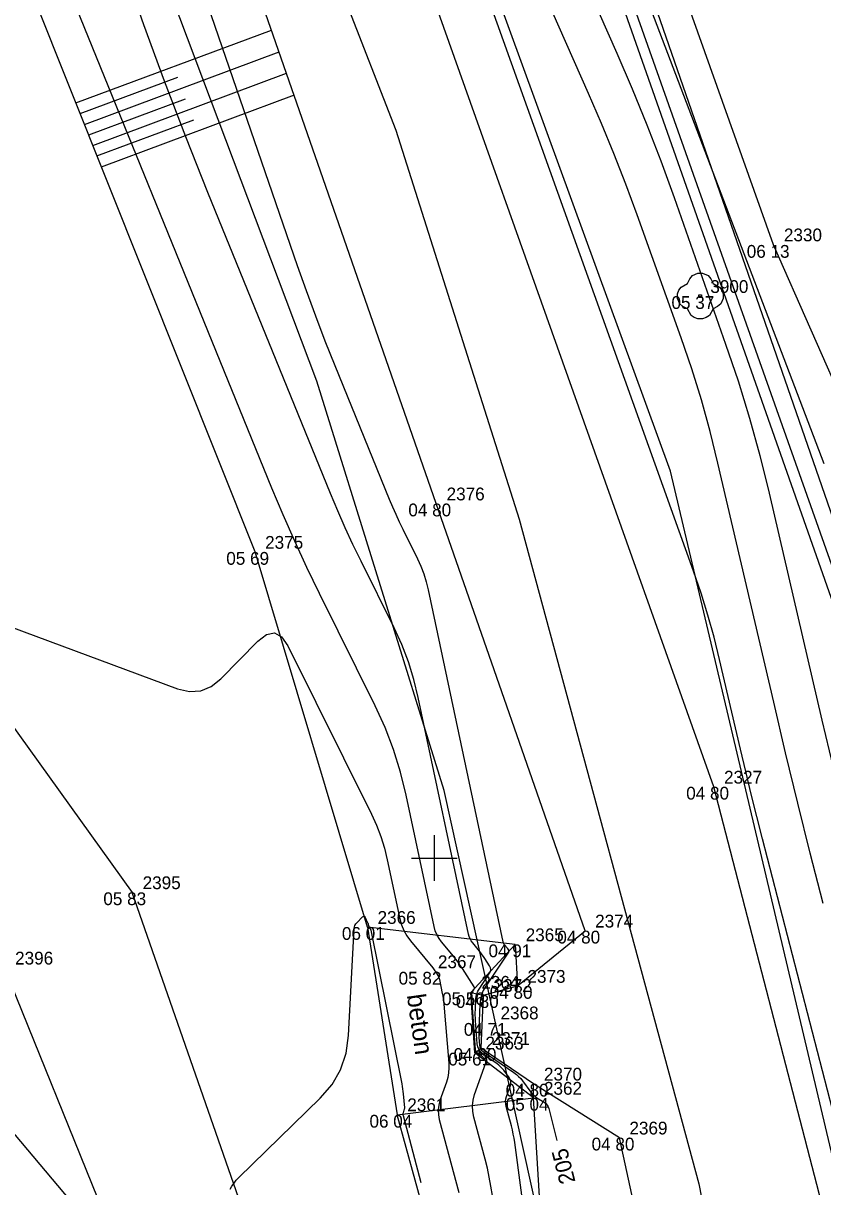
# Model space of a CAD drawing. Extents: x -703403 to -701924, y -1022520 to -1021856.
# Drawn here: x -702458.99 to -702441.5, y -1022232.19 to -1022206.73 of the extents above; entities that cross this region are included whole.
import ezdxf

# ---------------------------------------------------------------- set-up
doc = ezdxf.new("R2010")
doc.units = 0
for name, color, linetype in [('Ex_Contour Labels', 7, 'Continuous'), ('Ex_Major Contours', 7, 'Continuous'), ('Ex_Minor Contours', 7, 'Continuous'), ('Z_betonova_konstrukce', 7, 'Continuous'), ('Z_body', 7, 'Continuous'), ('Z_body_cisla', 7, 'Continuous'), ('Z_body_vysky_redukovane', 7, 'Continuous'), ('Z_cesta', 7, 'Continuous'), ('Z_hektometricka_sit', 7, 'Continuous'), ('Z_hrany_paty', 7, 'Continuous'), ('Z_katastr_hranice', 7, 'Continuous'), ('Z_pole_rozhranni', 7, 'Continuous'), ('Z_popisy', 7, 'Continuous'), ('Z_technicke_srafy', 7, 'Continuous'), ('Z_vodni_tok', 7, 'Continuous'), ('Z_zelen_jednotliva', 7, 'Continuous')]:
    doc.layers.add(name, color=color, linetype=linetype)

# ---------------------------------------------------------------- blocks, each defined once
blk = doc.blocks.new('POINT_DISPLAY')
blk.add_line((0, 0), (0, 0))
blk = doc.blocks.new('Z24')
for p, q in [((-0.42, 0.2), (-0.28, 0.28)), ((-0.28, 0.28), (-0.23, 0.38)), ((-0.23, 0.38), (-0.17, 0.45)), ((-0.17, 0.45), (-0.05, 0.5)), ((-0.05, 0.5), (0.05, 0.5)), ((0.05, 0.5), (0.17, 0.45)), ((0.17, 0.45), (0.23, 0.38)), ((0.23, 0.38), (0.28, 0.28)), ((0.28, 0.28), (0.42, 0.2)), ((-0.5, 0.05), (-0.47, 0.13)), ((-0.5, -0.05), (-0.5, 0.05)), ((-0.47, 0.13), (-0.42, 0.2)), ((-0.03, -0.03), (-0.03, 0.03)), ((-0.03, 0.03), (0.03, 0.03)), ((0.03, 0.03), (0.03, -0.03)), ((0.42, 0.2), (0.47, 0.13)), ((0.47, 0.13), (0.5, 0.05)), ((0.5, 0.05), (0.5, -0.05)), ((-0.45, -0.17), (-0.5, -0.05)), ((-0.38, -0.23), (-0.45, -0.17)), ((-0.28, -0.28), (-0.38, -0.23)), ((0.03, -0.03), (-0.03, -0.03)), ((0.38, -0.23), (0.28, -0.28)), ((0.45, -0.17), (0.38, -0.23)), ((0.5, -0.05), (0.45, -0.17)), ((-0.2, -0.42), (-0.28, -0.28)), ((-0.13, -0.47), (-0.2, -0.42)), ((-0.05, -0.5), (-0.13, -0.47)), ((0.05, -0.5), (-0.05, -0.5)), ((0.13, -0.47), (0.05, -0.5)), ((0.2, -0.42), (0.13, -0.47)), ((0.28, -0.28), (0.2, -0.42))]:
    blk.add_line(p, q)

msp = doc.modelspace()

# ---------------------------------------------------------------- linework, layer by layer
at = {"layer": 'Ex_Major Contours'}
for points in [[(-702440.708, -1022219.185), (-702445.792, -1022204.523), (-702446.059, -1022203.762), (-702446.33, -1022203.004), (-702446.606, -1022202.246), (-702446.888, -1022201.491), (-702448.022, -1022198.473), (-702448.304, -1022197.718), (-702448.585, -1022196.962), (-702448.863, -1022196.206), (-702449.139, -1022195.449), (-702451.215, -1022189.722)], [(-702458.018, -1022197.431), (-702452.997, -1022212.027), (-702452.803, -1022212.58), (-702452.601, -1022213.13), (-702452.391, -1022213.677), (-702452.174, -1022214.221), (-702450.986, -1022217.144), (-702450.916, -1022217.31), (-702450.844, -1022217.475), (-702450.768, -1022217.639), (-702450.689, -1022217.802), (-702450.368, -1022218.449), (-702450.294, -1022218.612), (-702450.229, -1022218.78), (-702450.176, -1022218.951), (-702450.133, -1022219.126), (-702448.5, -1022226.83), (-702448.497, -1022226.844), (-702448.491, -1022226.857), (-702448.484, -1022226.87), (-702448.476, -1022226.882), (-702448.436, -1022226.93), (-702448.428, -1022226.94), (-702448.42, -1022226.95), (-702448.413, -1022226.96), (-702448.406, -1022226.971), (-702448.378, -1022227.014), (-702448.373, -1022227.025), (-702448.371, -1022227.035), (-702448.373, -1022227.046), (-702448.378, -1022227.057), (-702448.875, -1022227.806), (-702448.928, -1022227.897), (-702448.966, -1022227.993), (-702448.991, -1022228.093), (-702449.003, -1022228.198), (-702449.027, -1022228.752), (-702449.028, -1022228.796), (-702449.028, -1022228.839), (-702449.027, -1022228.882), (-702449.024, -1022228.925), (-702449.011, -1022229.098), (-702449.004, -1022229.139), (-702448.988, -1022229.175), (-702448.965, -1022229.207), (-702448.933, -1022229.234), (-702448.256, -1022229.697), (-702448.203, -1022229.737), (-702448.154, -1022229.78), (-702448.108, -1022229.827), (-702448.067, -1022229.879), (-702447.885, -1022230.124), (-702447.856, -1022230.16), (-702447.824, -1022230.192), (-702447.789, -1022230.221), (-702447.752, -1022230.248), (-702447.595, -1022230.346), (-702447.559, -1022230.373), (-702447.531, -1022230.405), (-702447.509, -1022230.442), (-702447.494, -1022230.485), (-702447.318, -1022231.179)], [(-702441.174, -1022230.926), (-702442.819, -1022224.576), (-702442.943, -1022224.087), (-702443.065, -1022223.598), (-702443.184, -1022223.108), (-702443.3, -1022222.618), (-702443.757, -1022220.654), (-702443.878, -1022220.165), (-702444.013, -1022219.68), (-702444.162, -1022219.199), (-702444.325, -1022218.722), (-702449.462, -1022204.374)], [(-702454.466, -1022232.249), (-702454.426, -1022232.179), (-702454.381, -1022232.113), (-702454.331, -1022232.05), (-702454.275, -1022231.991), (-702452.493, -1022230.256), (-702452.237, -1022229.959), (-702452.049, -1022229.632), (-702451.927, -1022229.274), (-702451.873, -1022228.886), (-702451.75, -1022226.543), (-702451.745, -1022226.506), (-702451.734, -1022226.473), (-702451.717, -1022226.442), (-702451.694, -1022226.414), (-702451.572, -1022226.289), (-702451.555, -1022226.276), (-702451.54, -1022226.274), (-702451.527, -1022226.281), (-702451.515, -1022226.298), (-702451.457, -1022226.415), (-702451.452, -1022226.424), (-702451.449, -1022226.434), (-702451.446, -1022226.444), (-702451.443, -1022226.453), (-702451.434, -1022226.498), (-702451.432, -1022226.506), (-702451.429, -1022226.513), (-702451.425, -1022226.519), (-702451.421, -1022226.525), (-702451.401, -1022226.55), (-702451.396, -1022226.556), (-702451.393, -1022226.562), (-702451.39, -1022226.569), (-702451.388, -1022226.577), (-702450.712, -1022229.942), (-702450.702, -1022229.997), (-702450.693, -1022230.051), (-702450.686, -1022230.106), (-702450.68, -1022230.162), (-702450.654, -1022230.464), (-702450.654, -1022230.479), (-702450.655, -1022230.493), (-702450.657, -1022230.507), (-702450.662, -1022230.521), (-702450.681, -1022230.577), (-702450.685, -1022230.591), (-702450.686, -1022230.605), (-702450.686, -1022230.62), (-702450.683, -1022230.634), (-702450.29, -1022232.103)], [(-702459.988, -1022230.102), (-702457.163, -1022233.45)]]:
    msp.add_lwpolyline(points, dxfattribs=at)
at = {"layer": 'Ex_Minor Contours'}
for points in [[(-702458.602, -1022180.61), (-702456.2, -1022185.523), (-702455.618, -1022186.715), (-702455.037, -1022187.907), (-702454.456, -1022189.099), (-702453.875, -1022190.292), (-702451.554, -1022195.062), (-702450.979, -1022196.258), (-702450.416, -1022197.458), (-702449.863, -1022198.663), (-702449.322, -1022199.874), (-702446.006, -1022207.378), (-702445.67, -1022208.159), (-702445.349, -1022208.947), (-702445.044, -1022209.741), (-702444.754, -1022210.54), (-702443.625, -1022213.751), (-702443.354, -1022214.557), (-702443.105, -1022215.37), (-702442.878, -1022216.189), (-702442.674, -1022217.015), (-702441.52, -1022221.978), (-702441.281, -1022222.987)], [(-702441.224, -1022219.563), (-702447.102, -1022202.85), (-702447.311, -1022202.274), (-702447.531, -1022201.703), (-702447.762, -1022201.136), (-702448.004, -1022200.573), (-702448.994, -1022198.332), (-702449.244, -1022197.773), (-702449.499, -1022197.216), (-702449.759, -1022196.662), (-702450.025, -1022196.11), (-702455.064, -1022185.752), (-702455.439, -1022184.982), (-702455.814, -1022184.213)], [(-702441.492, -1022225.995), (-702441.773, -1022224.896), (-702442.047, -1022223.796), (-702442.314, -1022222.694), (-702442.574, -1022221.59), (-702443.792, -1022216.355), (-702443.965, -1022215.661), (-702444.156, -1022214.973), (-702444.368, -1022214.29), (-702444.599, -1022213.614), (-702445.564, -1022210.919), (-702445.811, -1022210.248), (-702446.07, -1022209.581), (-702446.342, -1022208.919), (-702446.625, -1022208.262), (-702450.614, -1022199.231)], [(-702448.729, -1022232.384), (-702448.759, -1022232.184), (-702448.795, -1022231.986), (-702448.838, -1022231.788), (-702448.887, -1022231.592), (-702449.134, -1022230.668), (-702449.158, -1022230.544), (-702449.163, -1022230.422), (-702449.149, -1022230.299), (-702449.116, -1022230.178), (-702448.873, -1022229.48), (-702448.87, -1022229.466), (-702448.87, -1022229.452), (-702448.874, -1022229.439), (-702448.881, -1022229.426), (-702448.918, -1022229.377), (-702448.927, -1022229.365), (-702448.938, -1022229.354), (-702448.949, -1022229.344), (-702448.962, -1022229.335), (-702449.052, -1022229.273), (-702449.069, -1022229.258), (-702449.082, -1022229.241), (-702449.091, -1022229.222), (-702449.094, -1022229.2), (-702449.18, -1022228.059), (-702449.181, -1022228.048), (-702449.181, -1022228.036), (-702449.181, -1022228.025), (-702449.181, -1022228.013), (-702449.179, -1022227.968), (-702449.178, -1022227.956), (-702449.175, -1022227.946), (-702449.171, -1022227.935), (-702449.165, -1022227.926), (-702449.127, -1022227.868), (-702449.121, -1022227.856), (-702449.119, -1022227.843), (-702449.121, -1022227.83), (-702449.127, -1022227.817), (-702449.384, -1022227.42), (-702449.43, -1022227.35), (-702449.479, -1022227.282), (-702449.529, -1022227.215), (-702449.581, -1022227.149), (-702449.841, -1022226.834), (-702449.896, -1022226.758), (-702449.942, -1022226.676), (-702449.977, -1022226.59), (-702450.002, -1022226.498), (-702450.611, -1022223.624), (-702450.735, -1022223.119), (-702450.89, -1022222.624), (-702451.075, -1022222.141), (-702451.292, -1022221.668), (-702452.513, -1022219.206), (-702452.788, -1022218.637), (-702453.053, -1022218.064), (-702453.307, -1022217.486), (-702453.551, -1022216.903), (-702458.871, -1022203.819)], [(-702447.514, -1022236.663), (-702448.24, -1022231.224), (-702448.254, -1022231.133), (-702448.271, -1022231.042), (-702448.29, -1022230.952), (-702448.313, -1022230.863), (-702448.426, -1022230.441), (-702448.436, -1022230.384), (-702448.439, -1022230.328), (-702448.432, -1022230.273), (-702448.417, -1022230.217), (-702448.335, -1022229.98), (-702448.324, -1022229.934), (-702448.325, -1022229.889), (-702448.337, -1022229.846), (-702448.361, -1022229.805), (-702448.481, -1022229.643), (-702448.513, -1022229.604), (-702448.547, -1022229.568), (-702448.584, -1022229.535), (-702448.624, -1022229.505), (-702448.921, -1022229.302), (-702448.977, -1022229.255), (-702449.019, -1022229.199), (-702449.046, -1022229.135), (-702449.059, -1022229.063), (-702449.097, -1022228.556), (-702449.101, -1022228.497), (-702449.103, -1022228.438), (-702449.103, -1022228.378), (-702449.101, -1022228.319), (-702449.091, -1022228.083), (-702449.085, -1022228.025), (-702449.071, -1022227.969), (-702449.049, -1022227.916), (-702449.02, -1022227.866), (-702448.791, -1022227.52), (-702448.771, -1022227.48), (-702448.764, -1022227.439), (-702448.77, -1022227.399), (-702448.79, -1022227.358), (-702448.895, -1022227.195), (-702448.922, -1022227.155), (-702448.95, -1022227.116), (-702448.979, -1022227.077), (-702449.009, -1022227.039), (-702449.158, -1022226.858), (-702449.19, -1022226.814), (-702449.217, -1022226.767), (-702449.237, -1022226.717), (-702449.251, -1022226.664), (-702450.349, -1022221.482), (-702450.446, -1022221.089), (-702450.566, -1022220.704), (-702450.71, -1022220.328), (-702450.879, -1022219.96), (-702451.601, -1022218.504), (-702451.778, -1022218.138), (-702451.948, -1022217.77), (-702452.112, -1022217.398), (-702452.268, -1022217.023), (-702454.95, -1022210.428), (-702455.434, -1022209.213), (-702455.902, -1022207.992), (-702456.353, -1022206.764), (-702456.787, -1022205.531)], [(-702459.287, -1022219.929), (-702455.614, -1022221.292), (-702455.352, -1022221.354), (-702455.107, -1022221.339), (-702454.88, -1022221.248), (-702454.669, -1022221.079), (-702453.862, -1022220.253), (-702453.67, -1022220.104), (-702453.495, -1022220.072), (-702453.34, -1022220.156), (-702453.202, -1022220.357), (-702451.374, -1022224.042), (-702451.264, -1022224.283), (-702451.169, -1022224.529), (-702451.09, -1022224.781), (-702451.027, -1022225.039), (-702450.753, -1022226.333), (-702450.718, -1022226.463), (-702450.667, -1022226.586), (-702450.602, -1022226.702), (-702450.523, -1022226.811), (-702450.034, -1022227.405), (-702450.018, -1022227.425), (-702450.003, -1022227.445), (-702449.989, -1022227.465), (-702449.975, -1022227.486), (-702449.921, -1022227.569), (-702449.909, -1022227.591), (-702449.899, -1022227.613), (-702449.891, -1022227.636), (-702449.885, -1022227.66), (-702449.826, -1022227.963), (-702449.815, -1022228.022), (-702449.806, -1022228.08), (-702449.799, -1022228.14), (-702449.793, -1022228.199), (-702449.682, -1022229.489), (-702449.678, -1022229.595), (-702449.686, -1022229.7), (-702449.704, -1022229.803), (-702449.734, -1022229.905), (-702449.875, -1022230.31), (-702449.903, -1022230.412), (-702449.914, -1022230.514), (-702449.91, -1022230.617), (-702449.89, -1022230.72), (-702449.462, -1022232.322)]]:
    msp.add_lwpolyline(points, dxfattribs=at)
at = {"layer": 'Z_betonova_konstrukce'}
for p, q in [((-702448.23, -1022226.89), (-702451.46, -1022226.51)), ((-702451.46, -1022226.51), (-702450.81, -1022230.62)), ((-702449.2, -1022227.94), (-702448.23, -1022226.89)), ((-702448.23, -1022226.89), (-702448.18, -1022227.8)), ((-702449.11, -1022229.26), (-702449.2, -1022227.94)), ((-702449.2, -1022227.94), (-702448.92, -1022228)), ((-702449.11, -1022229.26), (-702448.97, -1022229.16)), ((-702447.83, -1022230.25), (-702449.11, -1022229.26)), ((-702447.83, -1022230.25), (-702447.83, -1022229.94)), ((-702450.81, -1022230.62), (-702447.83, -1022230.25))]:
    msp.add_line(p, q, dxfattribs=at)
at = {"layer": 'Z_cesta'}
for p, q in [((-702460.75, -1022219.99), (-702456.61, -1022225.75)), ((-702453.87, -1022233.6), (-702456.61, -1022225.75)), ((-702459.4, -1022227.41), (-702456.43, -1022234.76))]:
    msp.add_line(p, q, dxfattribs=at)
at = {"layer": 'Z_hektometricka_sit'}
for p, q in [((-702450, -1022224.5), (-702450, -1022225.5)), ((-702450.5, -1022225), (-702449.5, -1022225))]:
    msp.add_line(p, q, dxfattribs=at)
at = {"layer": 'Z_hrany_paty'}
for p, q in [((-702439.27, -1022224.35), (-702448.91, -1022197.06)), ((-702453.92, -1022218.3), (-702461.38, -1022199.59)), ((-702451.46, -1022226.51), (-702453.92, -1022218.3)), ((-702446.47, -1022252.2), (-702447.83, -1022230.25)), ((-702449.88, -1022233.98), (-702450.81, -1022230.62))]:
    msp.add_line(p, q, dxfattribs=at)
at = {"layer": 'Z_katastr_hranice'}
for p, q in [((-702441.47, -1022216.37), (-702450.73, -1022192.06)), ((-702452.57, -1022214.56), (-702457.79, -1022200.7)), ((-702453.66, -1022201.83), (-702450.84, -1022209.07)), ((-702444.83, -1022216.53), (-702449.02, -1022205.03)), ((-702450.84, -1022209.07), (-702448.14, -1022217.58)), ((-702449.78, -1022223.52), (-702452.57, -1022214.56)), ((-702440.22, -1022236.05), (-702444.83, -1022216.53)), ((-702448.14, -1022217.58), (-702444.21, -1022232.13)), ((-702444.9, -1022245.61), (-702449.78, -1022223.52)), ((-702444.21, -1022232.13), (-702441.66, -1022245.13))]:
    msp.add_line(p, q, dxfattribs=at)
at = {"layer": 'Z_pole_rozhranni'}
for p, q in [((-702442.58, -1022211.58), (-702447.84, -1022196.74)), ((-702436.69, -1022224.94), (-702442.58, -1022211.58))]:
    msp.add_line(p, q, dxfattribs=at)
at = {"layer": 'Z_technicke_srafy'}
for p, q in [((-702457.84, -1022208.47), (-702453.56, -1022206.88)), ((-702457.65, -1022208.94), (-702453.39, -1022207.35)), ((-702457.47, -1022209.4), (-702453.23, -1022207.82)), ((-702457.75, -1022208.7), (-702455.61, -1022207.91)), ((-702457.56, -1022209.17), (-702455.44, -1022208.38)), ((-702457.28, -1022209.87), (-702453.06, -1022208.29)), ((-702457.38, -1022209.63), (-702455.26, -1022208.84))]:
    msp.add_line(p, q, dxfattribs=at)
at = {"layer": 'Z_vodni_tok'}
for p, q in [((-702449.96, -1022217.24), (-702457.15, -1022196.52)), ((-702443.88, -1022223.44), (-702452.89, -1022198.1)), ((-702446.7, -1022226.59), (-702449.96, -1022217.24)), ((-702438.49, -1022244.26), (-702443.88, -1022223.44)), ((-702448.18, -1022227.8), (-702446.7, -1022226.59)), ((-702448.97, -1022229.16), (-702448.92, -1022228)), ((-702448.92, -1022228), (-702448.18, -1022227.8)), ((-702447.83, -1022229.94), (-702448.97, -1022229.16)), ((-702445.95, -1022231.12), (-702447.83, -1022229.94)), ((-702441.57, -1022251.1), (-702445.95, -1022231.12))]:
    msp.add_line(p, q, dxfattribs=at)

# ---------------------------------------------------------------- block references
at = {"layer": 'Z_body'}
for p in [(-702442.58, -1022211.58), (-702444.18, -1022212.7), (-702449.96, -1022217.24), (-702453.92, -1022218.3), (-702443.88, -1022223.44), (-702456.61, -1022225.75), (-702451.46, -1022226.51), (-702446.7, -1022226.59), (-702448.23, -1022226.89), (-702450.15, -1022227.49), (-702449.2, -1022227.94), (-702448.92, -1022228), (-702448.18, -1022227.8), (-702448.77, -1022228.61), (-702449.11, -1022229.26), (-702448.97, -1022229.16), (-702447.83, -1022229.94), (-702447.83, -1022230.25), (-702450.81, -1022230.62), (-702445.95, -1022231.12)]:
    msp.add_blockref('POINT_DISPLAY', p, dxfattribs=at)
at = {"layer": 'Z_zelen_jednotliva'}
msp.add_blockref('Z24', (-702444.18, -1022212.7), dxfattribs=at)

# ---------------------------------------------------------------- texts
at = {"layer": 'Ex_Contour Labels'}
msp.add_text('205', height=0.35, rotation=104.2548, dxfattribs=at).set_placement((-702446.907, -1022232.083))
at = {"layer": 'Z_body_cisla'}
for s, p in [('2330', (-702442.35, -1022211.5)), ('3900', (-702443.96, -1022212.63)), ('2376', (-702449.73, -1022217.17)), ('2375', (-702453.7, -1022218.23)), ('2327', (-702443.66, -1022223.37)), ('2395', (-702456.38, -1022225.68)), ('2366', (-702451.24, -1022226.44)), ('2374', (-702446.48, -1022226.52)), ('2365', (-702448, -1022226.82)), ('2396', (-702459.17, -1022227.33)), ('2367', (-702449.92, -1022227.41)), ('2373', (-702447.96, -1022227.73)), ('2364', (-702448.97, -1022227.86)), ('2372', (-702448.7, -1022227.93)), ('2368', (-702448.55, -1022228.53)), ('2363', (-702448.88, -1022229.19)), ('2371', (-702448.74, -1022229.09)), ('2370', (-702447.6, -1022229.87)), ('2362', (-702447.6, -1022230.18)), ('2361', (-702450.59, -1022230.54)), ('2369', (-702445.73, -1022231.05))]:
    msp.add_text(s, height=0.28, dxfattribs=at).set_placement(p)
at = {"layer": 'Z_body_vysky_redukovane'}
for s, p in [('06 13', (-702443.163, -1022211.86)), ('05 37', (-702444.81, -1022212.98)), ('04 80', (-702450.567, -1022217.52)), ('05 69', (-702454.55, -1022218.58)), ('04 80', (-702444.487, -1022223.72)), ('05 83', (-702457.24, -1022226.03)), ('06 01', (-702452.02, -1022226.79)), ('04 80', (-702447.307, -1022226.87)), ('04 91', (-702448.813, -1022227.17)), ('05 82', (-702450.78, -1022227.77)), ('05 56', (-702449.83, -1022228.22)), ('04 80', (-702449.527, -1022228.28)), ('04 80', (-702448.787, -1022228.08)), ('04 71', (-702449.353, -1022228.89)), ('05 61', (-702449.693, -1022229.54)), ('04 80', (-702449.577, -1022229.44)), ('04 80', (-702448.437, -1022230.22)), ('05 04', (-702448.437, -1022230.53)), ('06 04', (-702451.417, -1022230.9)), ('04 80', (-702446.557, -1022231.4))]:
    msp.add_text(s, height=0.28, dxfattribs=at).set_placement(p)
at = {"layer": 'Z_popisy'}
msp.add_text('beton', height=0.4, rotation=278.1, dxfattribs=at).set_placement((-702450.6, -1022228))

doc.saveas('drawing.dxf')
